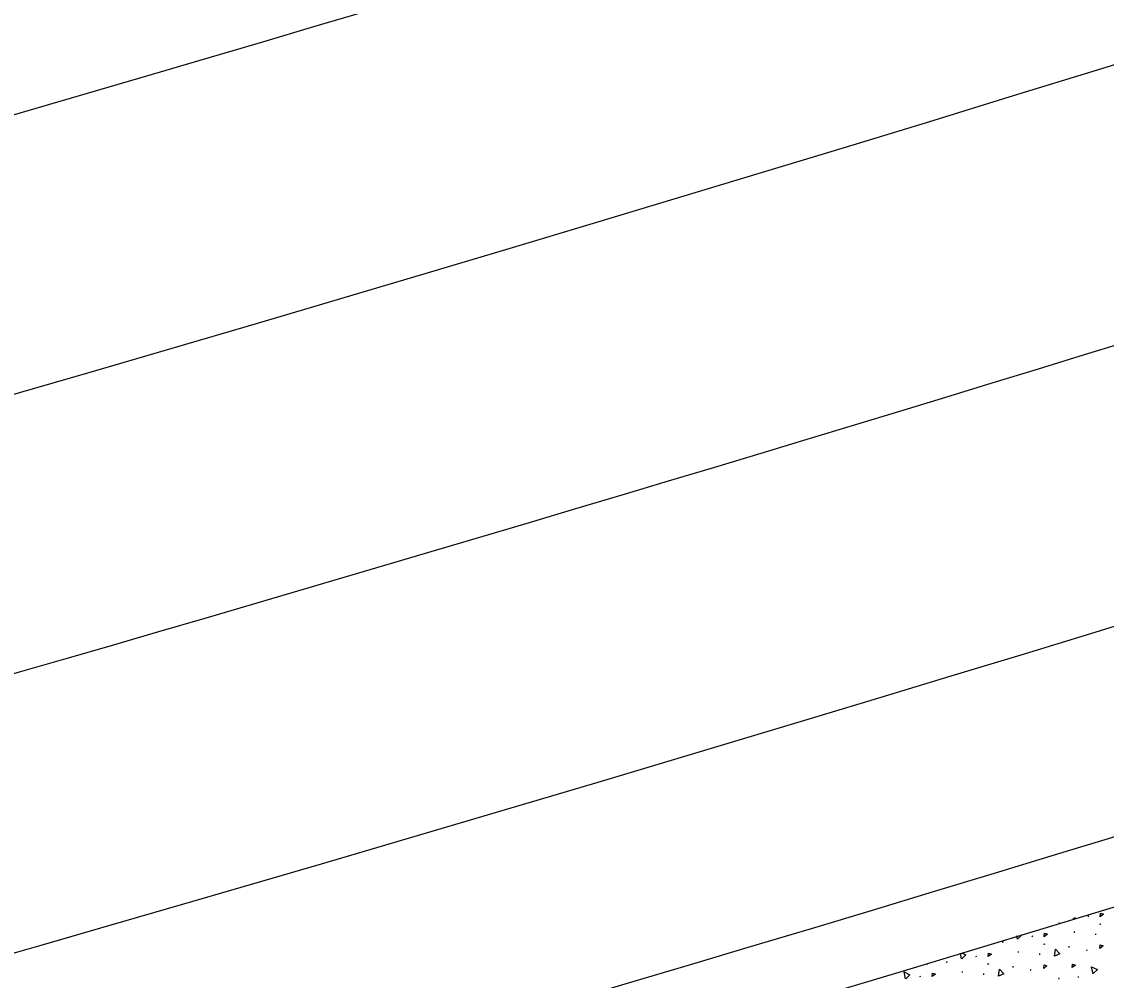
# Model space of a CAD drawing. Extents: x 2338610 to 2351914, y 366540 to 376484.
# Drawn here: x 2348326.89 to 2348375.39, y 367594.21 to 367637.07 of the extents above; entities that cross this region are included whole.
import ezdxf

# ---------------------------------------------------------------- set-up
doc = ezdxf.new("R2010")
doc.units = 0
for name, color, linetype in [('RD_HC_Cl', 7, 'Continuous'), ('RD_PD_ConcMed', 7, 'Continuous'), ('RD_PD_Final_LnLine', 7, 'Continuous'), ('RD_PD_Final_TrvlWay', 7, 'Continuous')]:
    doc.layers.add(name, color=color, linetype=linetype)

msp = doc.modelspace()

# ---------------------------------------------------------------- linework, layer by layer
at = {"layer": 'RD_HC_Cl'}
msp.add_arc((2347533.93, 370355.677), 2880.79, 281.440729, 295.940729, dxfattribs=at)
at = {"layer": 'RD_PD_ConcMed'}
for p, q in [((2348373.276, 367596.771), (2348373.278, 367596.786)), ((2348373.932, 367596.944), (2348373.923, 367596.987)), ((2348374.002, 367597.011), (2348373.936, 367596.947)), ((2348374.566, 367597.082), (2348374.588, 367597.037)), ((2348373.968, 367596.334), (2348373.972, 367596.389)), ((2348375.092, 367596.734), (2348375.124, 367596.71)), ((2348375.117, 367596.73), (2348375.15, 367596.706)), ((2348370.772, 367595.88), (2348370.776, 367595.934)), ((2348371.427, 367596.052), (2348371.396, 367596.201)), ((2348372.062, 367596.191), (2348372.084, 367596.146)), ((2348372.588, 367595.843), (2348372.62, 367595.819)), ((2348372.613, 367595.838), (2348372.645, 367595.814)), ((2348374.922, 367596.237), (2348374.926, 367596.291)), ((2348368.922, 367595.161), (2348368.87, 367595.415)), ((2348371.463, 367595.443), (2348371.468, 367595.497)), ((2348372.417, 367595.345), (2348372.421, 367595.4)), ((2348373.725, 367595.675), (2348373.729, 367595.73)), ((2348374.498, 367595.573), (2348374.53, 367595.549)), ((2348367.396, 367594.92), (2348367.399, 367594.958)), ((2348368.267, 367594.989), (2348368.271, 367595.043)), ((2348369.557, 367595.3), (2348369.579, 367595.254)), ((2348370.083, 367594.951), (2348370.115, 367594.928)), ((2348370.108, 367594.947), (2348370.14, 367594.923)), ((2348367.052, 367594.408), (2348367.074, 367594.363)), ((2348368.959, 367594.551), (2348368.963, 367594.606)), ((2348369.912, 367594.454), (2348369.916, 367594.509)), ((2348371.221, 367594.784), (2348371.225, 367594.839)), ((2348371.993, 367594.682), (2348372.025, 367594.658)), ((2348374.146, 367594.329), (2348374.15, 367594.383)), ((2348373.275, 367594.26), (2348373.279, 367594.315))]:
    msp.add_line(p, q, dxfattribs=at)
for points in [[(2348375.116, 367597.049), (2348375.132, 367597.202), (2348375.265, 367597.161), (2348375.116, 367597.049)], [(2348372.611, 367596.157), (2348372.627, 367596.311), (2348372.76, 367596.269), (2348372.611, 367596.157)], [(2348371.58, 367596.258), (2348371.618, 367596.239), (2348371.431, 367596.056)], [(2348368.936, 367595.435), (2348369.113, 367595.348), (2348368.927, 367595.164)], [(2348370.106, 367595.266), (2348370.123, 367595.419), (2348370.255, 367595.378), (2348370.106, 367595.266)], [(2348373.07, 367595.283), (2348373.116, 367595.6), (2348373.313, 367595.393), (2348373.075, 367595.285)], [(2348375.095, 367595.633), (2348375.112, 367595.786), (2348375.244, 367595.745), (2348375.095, 367595.633)], [(2348372.591, 367594.741), (2348372.607, 367594.895), (2348372.739, 367594.853), (2348372.591, 367594.741)], [(2348373.87, 367594.776), (2348373.886, 367594.929), (2348374.019, 367594.887), (2348373.87, 367594.776)], [(2348366.418, 367594.27), (2348366.353, 367594.583), (2348366.609, 367594.456), (2348366.422, 367594.273)], [(2348367.602, 367594.375), (2348367.618, 367594.528), (2348367.75, 367594.487), (2348367.602, 367594.375)], [(2348370.565, 367594.392), (2348370.611, 367594.709), (2348370.808, 367594.502), (2348370.57, 367594.394)], [(2348374.801, 367594.501), (2348374.736, 367594.815), (2348374.992, 367594.688), (2348374.805, 367594.504)]]:
    msp.add_lwpolyline(points, dxfattribs=at)
at = {"layer": 'RD_PD_Final_LnLine'}
for radius, end in [(2859.79, 291.465397), (2847.79, 290.498626), (2887.79, 291.594881), (2899.79, 291.348467), (2871.79, 288.717673), (2883.79, 288.734281), (2911.79, 288.974322)]:
    msp.add_arc((2347533.93, 370355.677), radius, 280.380274, end, dxfattribs=at)
at = {"layer": 'RD_PD_Final_TrvlWay'}
msp.add_arc((2347533.93, 370355.677), 2835.79, 283.184746, 289.359215, dxfattribs=at)

doc.saveas('drawing.dxf')
